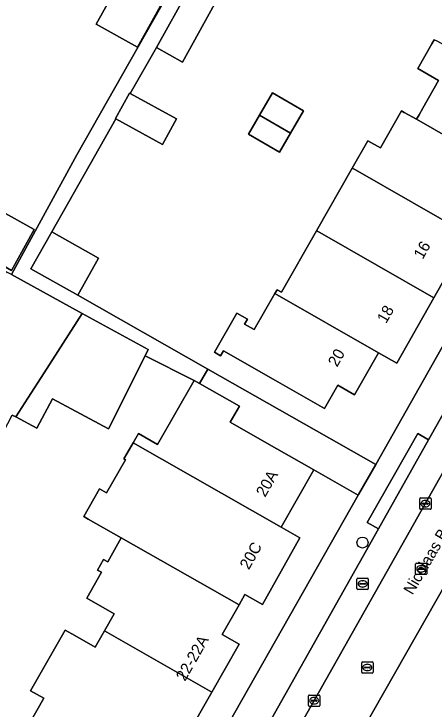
# Model space of a CAD drawing. Extents: x 160349 to 161355, y 381727 to 382854.
# Drawn here: x 160911 to 160948.1, y 382306.5 to 382368 of the extents above; entities that cross this region are included whole.
import ezdxf

# ---------------------------------------------------------------- set-up
doc = ezdxf.new("R2010")
doc.units = 0
for name, color, linetype in [('IMGEO_Boom', 7, 'Continuous'), ('IMGEO_Brandkraan', 7, 'Continuous'), ('IMGEO_Erf', 7, 'Continuous'), ('IMGEO_Kolk', 7, 'Continuous'), ('IMGEO_Openbare_ruimte_label', 7, 'Continuous'), ('IMGEO_Pand', 7, 'Continuous'), ('IMGEO_Pand_nummerreeks', 7, 'Continuous'), ('IMGEO_Parkeervlak_open', 7, 'Continuous'), ('IMGEO_Rijbaan_lokaal_open', 7, 'Continuous'), ('IMGEO_Rioolput', 7, 'Continuous'), ('IMGEO_Voetpad_open', 7, 'Continuous')]:
    doc.layers.add(name, color=color, linetype=linetype)

msp = doc.modelspace()

# ---------------------------------------------------------------- linework, layer by layer
at = {"layer": 'IMGEO_Boom'}
msp.add_circle((160941.813, 382321.242), 0.489, dxfattribs=at)
at = {"layer": 'IMGEO_Brandkraan'}
for p, q in [((160941.401, 382318.091), (160942.253, 382318.091)), ((160941.326, 382317.165), (160941.326, 382318.017)), ((160941.585, 382317.585), (160941.585, 382317.597)), ((160942.023, 382317.548), (160941.625, 382317.548)), ((160941.628, 382317.634), (160942.026, 382317.634)), ((160941.814, 382317.871), (160941.839, 382317.871)), ((160942.069, 382317.597), (160942.069, 382317.585)), ((160942.327, 382318.017), (160942.327, 382317.165)), ((160942.253, 382317.091), (160941.401, 382317.091)), ((160941.837, 382317.311), (160941.812, 382317.311))]:
    msp.add_line(p, q, dxfattribs=at)
for points in [[(160941.401, 382318.091), (160942.253, 382318.091)], [(160941.326, 382317.165), (160941.326, 382318.017)], [(160942.327, 382318.017), (160942.327, 382317.165)], [(160942.253, 382317.091), (160941.401, 382317.091)]]:
    msp.add_lwpolyline(points, dxfattribs=at)
for centre, radius, start, end in [((160941.403, 382318.015), 0.0765, 91.55205, 178.44795), ((160941.403, 382318.015), 0.0765, 91.55205, 178.44795), ((160942.251, 382318.015), 0.0765, 1.55205, 88.44795), ((160942.251, 382318.015), 0.0765, 1.55205, 88.44795), ((160941.625, 382317.594), 0.0403, 85.87752, 175.75265), ((160941.622, 382317.584), 0.0366, 178.93798, 274.71019), ((160942.026, 382317.591), 0.043, 264.86636, 352.45326), ((160942.03, 382317.596), 0.0386, 1.73085, 96.63898), ((160941.403, 382317.167), 0.0765, 181.55205, 268.44795), ((160941.403, 382317.167), 0.0765, 181.55205, 268.44795), ((160942.251, 382317.167), 0.0765, 271.55205, 358.44795), ((160942.251, 382317.167), 0.0765, 271.55205, 358.44795)]:
    msp.add_arc(centre, radius, start, end, dxfattribs=at)
for centre, major_axis, ratio, start_param, end_param in [((160941.813, 382317.591), (-0.387, 0.002), 0.722429, 4.712389, 7.853982), ((160941.838, 382317.591), (-0.39, 0.002), 0.717154, 1.570796, 4.712389)]:
    msp.add_ellipse(centre, major_axis=major_axis, ratio=ratio, start_param=start_param, end_param=end_param, dxfattribs=at)
at = {"layer": 'IMGEO_Erf'}
for points in [[(160928.731, 382368.836), (160925.897, 382363.715), (160923.596, 382364.989), (160921.285, 382360.926), (160925.368, 382358.68), (160924.13, 382356.431), (160920.017, 382358.696), (160914.337, 382348.709), (160918.485, 382346.365), (160916.64, 382343.101), (160928.132, 382336.579), (160942.982, 382328.151), (160950.662, 382341.683), (160953.384, 382340.231), (160964.859, 382360.589), (160972.84, 382376.279)], [(160910.772, 382344.924), (160916.56, 382355.517), (160928.015, 382375.716)], [(160924.816, 382370.254), (160921.926, 382365.031), (160918.253, 382367.063), (160920.668, 382371.429)], [(160951.287, 382348.408), (160948.132, 382342.876), (160944.836, 382337.098), (160943.219, 382338.02), (160941.101, 382334.306), (160939.643, 382335.138), (160938.468, 382333.079), (160934.125, 382335.557), (160929.514, 382338.187), (160929.268, 382337.755), (160928.74, 382338.055), (160930.713, 382341.514), (160931.635, 382340.988), (160931.387, 382340.554), (160932.249, 382340.062), (160934.064, 382343.242), (160934.258, 382343.583), (160934.641, 382343.364), (160937.741, 382348.799), (160940.897, 382354.332), (160942.279, 382356.755), (160943.394, 382356.119), (160945.263, 382359.396), (160945.505, 382359.264), (160946.583, 382358.649), (160946.818, 382359.06), (160947.153, 382359.647), (160948.545, 382362.086), (160946.706, 382363.134), (160947.952, 382365.32), (160948.155, 382365.676)], [(160911.791, 382304.21), (160913.65, 382307.472), (160912.472, 382308.143), (160915.523, 382313.5), (160916.373, 382313.016), (160918.177, 382311.989), (160918.994, 382313.425), (160919.862, 382314.949), (160917.442, 382316.328), (160918.744, 382318.613), (160918.396, 382318.811), (160918.927, 382319.743), (160919.285, 382319.539), (160920.49, 382321.648), (160917.555, 382323.319), (160917.164, 382323.545), (160918.559, 382325.996), (160919.185, 382325.639), (160920.846, 382328.555), (160920.716, 382328.629), (160921.207, 382329.491), (160921.527, 382330.044), (160922.007, 382330.872), (160923.701, 382329.908), (160926.929, 382335.576), (160922.595, 382337.752), (160919.353, 382331.294), (160914.406, 382333.949), (160913.018, 382331.348), (160911.151, 382332.344), (160910.849, 382332.505)], [(160925.075, 382296.6), (160941.436, 382325.427), (160937.507, 382327.657), (160934.621, 382322.59), (160936.27, 382321.665), (160932.964, 382315.752), (160931.413, 382316.635), (160930.895, 382315.725), (160929.406, 382313.112), (160930.918, 382312.251), (160928.503, 382308.011), (160926.234, 382304.027)]]:
    msp.add_lwpolyline(points, dxfattribs=at)
for points in [[(160933.865, 382360.997), (160936.604, 382359.411), (160935.459, 382357.435), (160934.485, 382355.752), (160931.746, 382357.338), (160932.71, 382359.003)], [(160912.776, 382348.908), (160910.766, 382345.301), (160908.774, 382346.448), (160908.871, 382346.616), (160904.611, 382349.068), (160906.479, 382352.418)]]:
    msp.add_lwpolyline(points, close=True, dxfattribs=at)
at = {"layer": 'IMGEO_Kolk'}
for p, q in [((160946.872, 382324.255), (160946.872, 382325.107)), ((160946.947, 382325.181), (160947.799, 382325.181)), ((160947.36, 382324.961), (160947.385, 382324.961)), ((160947.873, 382325.107), (160947.873, 382324.255)), ((160947.799, 382324.181), (160946.947, 382324.181)), ((160947.131, 382324.675), (160947.131, 382324.687)), ((160947.569, 382324.638), (160947.171, 382324.638)), ((160947.174, 382324.724), (160947.572, 382324.724)), ((160947.383, 382324.401), (160947.358, 382324.401)), ((160947.615, 382324.687), (160947.615, 382324.675)), ((160937.041, 382306.838), (160937.041, 382307.69)), ((160937.116, 382307.764), (160937.968, 382307.764)), ((160938.042, 382307.69), (160938.042, 382306.838)), ((160937.3, 382307.258), (160937.3, 382307.27)), ((160937.738, 382307.221), (160937.34, 382307.221)), ((160937.343, 382307.307), (160937.741, 382307.307)), ((160937.552, 382306.984), (160937.527, 382306.984)), ((160937.529, 382307.544), (160937.554, 382307.544)), ((160937.784, 382307.27), (160937.784, 382307.258)), ((160937.968, 382306.764), (160937.116, 382306.764))]:
    msp.add_line(p, q, dxfattribs=at)
for points in [[(160946.872, 382324.255), (160946.872, 382325.107)], [(160946.947, 382325.181), (160947.799, 382325.181)], [(160947.873, 382325.107), (160947.873, 382324.255)], [(160947.799, 382324.181), (160946.947, 382324.181)], [(160937.041, 382306.838), (160937.041, 382307.69)], [(160937.116, 382307.764), (160937.968, 382307.764)], [(160938.042, 382307.69), (160938.042, 382306.838)], [(160937.968, 382306.764), (160937.116, 382306.764)]]:
    msp.add_lwpolyline(points, dxfattribs=at)
for centre, radius, start, end in [((160946.949, 382325.105), 0.0765, 91.55205, 178.44795), ((160946.949, 382325.105), 0.0765, 91.55205, 178.44795), ((160947.797, 382325.105), 0.0765, 1.55205, 88.44795), ((160947.797, 382325.105), 0.0765, 1.55205, 88.44795), ((160946.949, 382324.257), 0.0765, 181.55205, 268.44795), ((160946.949, 382324.257), 0.0765, 181.55205, 268.44795), ((160947.171, 382324.684), 0.0403, 85.87752, 175.75265), ((160947.168, 382324.674), 0.0366, 178.93798, 274.71019), ((160947.572, 382324.681), 0.043, 264.86636, 352.45326), ((160947.576, 382324.686), 0.0386, 1.73085, 96.63898), ((160947.797, 382324.257), 0.0765, 271.55205, 358.44795), ((160947.797, 382324.257), 0.0765, 271.55205, 358.44795), ((160937.118, 382307.688), 0.0765, 91.55205, 178.44795), ((160937.118, 382307.688), 0.0765, 91.55205, 178.44795), ((160937.966, 382307.688), 0.0765, 1.55205, 88.44795), ((160937.966, 382307.688), 0.0765, 1.55205, 88.44795), ((160937.34, 382307.267), 0.0403, 85.87752, 175.75265), ((160937.337, 382307.257), 0.0366, 178.93798, 274.71019), ((160937.741, 382307.264), 0.043, 264.86636, 352.45326), ((160937.745, 382307.269), 0.0386, 1.73085, 96.63898), ((160937.118, 382306.84), 0.0765, 181.55205, 268.44795), ((160937.118, 382306.84), 0.0765, 181.55205, 268.44795), ((160937.966, 382306.84), 0.0765, 271.55205, 358.44795), ((160937.966, 382306.84), 0.0765, 271.55205, 358.44795)]:
    msp.add_arc(centre, radius, start, end, dxfattribs=at)
for centre, major_axis, ratio, start_param, end_param in [((160947.359, 382324.681), (-0.387, 0.002), 0.722429, 4.712389, 7.853982), ((160947.384, 382324.681), (-0.39, 0.002), 0.717154, 1.570796, 4.712389), ((160937.528, 382307.264), (-0.387, 0.002), 0.722429, 4.712389, 7.853982), ((160937.553, 382307.264), (-0.39, 0.002), 0.717154, 1.570796, 4.712389)]:
    msp.add_ellipse(centre, major_axis=major_axis, ratio=ratio, start_param=start_param, end_param=end_param, dxfattribs=at)
at = {"layer": 'IMGEO_Pand'}
for points in [[(160924.947, 382370.491), (160921.259, 382372.496), (160921.143, 382372.287), (160920.668, 382371.429), (160918.253, 382367.063), (160921.926, 382365.031), (160924.816, 382370.254)], [(160926.446, 382370.139), (160923.596, 382364.989), (160925.897, 382363.715), (160928.731, 382368.836)], [(160958.749, 382359.65), (160948.467, 382365.516), (160948.155, 382365.676), (160947.952, 382365.32), (160946.706, 382363.134), (160948.545, 382362.086), (160947.153, 382359.647), (160946.818, 382359.06), (160946.583, 382358.649), (160954.539, 382354.109), (160957.064, 382352.669), (160960.482, 382358.662)], [(160921.285, 382360.926), (160921.208, 382360.969), (160919.971, 382358.721), (160920.017, 382358.696), (160924.13, 382356.431), (160925.368, 382358.68)], [(160932.71, 382359.003), (160935.459, 382357.435), (160936.604, 382359.411), (160933.865, 382360.997)], [(160946.583, 382358.649), (160945.505, 382359.264), (160945.263, 382359.396), (160943.394, 382356.119), (160942.279, 382356.755), (160940.897, 382354.332), (160941.184, 382354.17), (160951.287, 382348.408), (160954.539, 382354.109)], [(160932.71, 382359.003), (160931.746, 382357.338), (160934.485, 382355.752), (160935.459, 382357.435)], [(160951.287, 382348.408), (160941.184, 382354.17), (160940.897, 382354.332), (160937.741, 382348.799), (160938.029, 382348.639), (160948.132, 382342.876)], [(160904.611, 382349.068), (160908.871, 382346.616), (160908.774, 382346.448), (160910.766, 382345.301), (160912.776, 382348.908), (160906.479, 382352.418)], [(160948.132, 382342.876), (160938.029, 382348.639), (160937.741, 382348.799), (160934.641, 382343.364), (160934.258, 382343.583), (160934.064, 382343.242), (160943.219, 382338.02), (160944.836, 382337.098)], [(160914.337, 382348.709), (160912.492, 382345.446), (160916.64, 382343.101), (160918.485, 382346.365)], [(160913.654, 382336.234), (160917.041, 382341.499), (160910.772, 382344.924), (160910.302, 382345.181), (160907.458, 382339.852), (160909.265, 382338.797), (160907.968, 382335.872), (160905.611, 382330.559), (160905.292, 382329.962), (160908.561, 382328.218), (160908.88, 382328.815), (160910.849, 382332.505), (160911.151, 382332.344), (160912.21, 382333.99)], [(160943.219, 382338.02), (160934.064, 382343.242), (160932.249, 382340.062), (160931.387, 382340.554), (160931.635, 382340.988), (160930.713, 382341.514), (160928.74, 382338.055), (160929.268, 382337.755), (160929.514, 382338.187), (160934.125, 382335.557), (160938.468, 382333.079), (160939.643, 382335.138), (160941.101, 382334.306)], [(160922.595, 382337.752), (160922.876, 382338.311), (160917.041, 382341.499), (160913.654, 382336.234), (160912.21, 382333.99), (160911.151, 382332.344), (160913.018, 382331.348), (160914.406, 382333.949), (160919.353, 382331.294)], [(160933.163, 382330.131), (160930.11, 382331.867), (160930.926, 382333.299), (160927.408, 382335.303), (160926.929, 382335.576), (160923.701, 382329.908), (160922.007, 382330.872), (160921.527, 382330.044), (160934.621, 382322.59), (160937.507, 382327.657)], [(160921.527, 382330.044), (160921.207, 382329.491), (160920.716, 382328.629), (160920.846, 382328.555), (160919.185, 382325.639), (160918.559, 382325.996), (160917.164, 382323.545), (160917.555, 382323.319), (160920.49, 382321.648), (160930.895, 382315.725), (160931.413, 382316.635), (160932.964, 382315.752), (160936.27, 382321.665), (160934.621, 382322.59)], [(160930.895, 382315.725), (160920.49, 382321.648), (160919.285, 382319.539), (160918.927, 382319.743), (160918.396, 382318.811), (160918.744, 382318.613), (160917.442, 382316.328), (160919.862, 382314.949), (160918.994, 382313.425), (160928.503, 382308.011), (160930.918, 382312.251), (160929.406, 382313.112)], [(160928.503, 382308.011), (160918.994, 382313.425), (160918.177, 382311.989), (160916.373, 382313.016), (160915.523, 382313.5), (160912.472, 382308.143), (160913.65, 382307.472), (160911.791, 382304.21), (160921.322, 382298.786), (160924.78, 382304.855), (160926.234, 382304.027)]]:
    msp.add_lwpolyline(points, close=True, dxfattribs=at)
at = {"layer": 'IMGEO_Parkeervlak_open'}
for points in [[(160930.179, 382294.218), (160954.711, 382337.706)], [(160950.624, 382335.606), (160947.654, 382330.333), (160943.217, 382322.452), (160929.818, 382298.656)]]:
    msp.add_lwpolyline(points, dxfattribs=at)
at = {"layer": 'IMGEO_Rijbaan_lokaal_open'}
for points in [[(160983.503, 382392.935), (160982.993, 382391.99), (160974.348, 382373.952), (160972.881, 382370.89), (160971.744, 382368.518), (160970.505, 382366.133), (160968.876, 382362.998), (160968.274, 382361.839), (160954.856, 382337.938), (160954.711, 382337.706), (160930.179, 382294.218), (160910.351, 382259.098), (160908.161, 382255.22), (160905.214, 382250), (160894.526, 382231)], [(160899.297, 382229.672), (160910.822, 382250), (160911.593, 382251.359), (160913.759, 382255.181), (160927.831, 382280.001), (160929.665, 382283.236), (160940.986, 382303.204), (160952.079, 382322.701)], [(160952.079, 382322.701), (160940.986, 382303.204)]]:
    msp.add_lwpolyline(points, dxfattribs=at)
at = {"layer": 'IMGEO_Rioolput'}
for p, q in [((160946.505, 382318.488), (160946.505, 382319.34)), ((160946.58, 382319.414), (160947.432, 382319.414)), ((160947.506, 382319.34), (160947.506, 382318.488)), ((160946.764, 382318.908), (160946.764, 382318.92)), ((160947.202, 382318.871), (160946.804, 382318.871)), ((160946.807, 382318.957), (160947.205, 382318.957)), ((160947.016, 382318.634), (160946.991, 382318.634)), ((160946.993, 382319.194), (160947.018, 382319.194)), ((160947.248, 382318.92), (160947.248, 382318.908)), ((160947.432, 382318.414), (160946.58, 382318.414)), ((160941.818, 382310.697), (160942.67, 382310.697)), ((160941.743, 382309.771), (160941.743, 382310.623)), ((160942.002, 382310.191), (160942.002, 382310.203)), ((160942.44, 382310.154), (160942.042, 382310.154)), ((160942.045, 382310.24), (160942.443, 382310.24)), ((160942.231, 382310.477), (160942.256, 382310.477)), ((160942.486, 382310.203), (160942.486, 382310.191)), ((160942.744, 382310.623), (160942.744, 382309.771)), ((160942.67, 382309.697), (160941.818, 382309.697)), ((160942.254, 382309.917), (160942.229, 382309.917))]:
    msp.add_line(p, q, dxfattribs=at)
for points in [[(160946.505, 382318.488), (160946.505, 382319.34)], [(160946.58, 382319.414), (160947.432, 382319.414)], [(160947.506, 382319.34), (160947.506, 382318.488)], [(160947.432, 382318.414), (160946.58, 382318.414)], [(160941.818, 382310.697), (160942.67, 382310.697)], [(160941.743, 382309.771), (160941.743, 382310.623)], [(160942.744, 382310.623), (160942.744, 382309.771)], [(160942.67, 382309.697), (160941.818, 382309.697)]]:
    msp.add_lwpolyline(points, dxfattribs=at)
for centre, radius, start, end in [((160946.582, 382319.338), 0.0765, 91.55205, 178.44795), ((160946.582, 382319.338), 0.0765, 91.55205, 178.44795), ((160947.43, 382319.338), 0.0765, 1.55205, 88.44795), ((160947.43, 382319.338), 0.0765, 1.55205, 88.44795), ((160946.804, 382318.917), 0.0403, 85.87752, 175.75265), ((160946.801, 382318.907), 0.0366, 178.93798, 274.71019), ((160947.205, 382318.914), 0.043, 264.86636, 352.45326), ((160947.209, 382318.919), 0.0386, 1.73085, 96.63898), ((160946.582, 382318.49), 0.0765, 181.55205, 268.44795), ((160946.582, 382318.49), 0.0765, 181.55205, 268.44795), ((160947.43, 382318.49), 0.0765, 271.55205, 358.44795), ((160947.43, 382318.49), 0.0765, 271.55205, 358.44795), ((160941.82, 382310.621), 0.0765, 91.55205, 178.44795), ((160941.82, 382310.621), 0.0765, 91.55205, 178.44795), ((160942.668, 382310.621), 0.0765, 1.55205, 88.44795), ((160942.668, 382310.621), 0.0765, 1.55205, 88.44795), ((160942.042, 382310.2), 0.0403, 85.87752, 175.75265), ((160942.039, 382310.19), 0.0366, 178.93798, 274.71019), ((160942.443, 382310.197), 0.043, 264.86636, 352.45326), ((160942.447, 382310.202), 0.0386, 1.73085, 96.63898), ((160941.82, 382309.773), 0.0765, 181.55205, 268.44795), ((160941.82, 382309.773), 0.0765, 181.55205, 268.44795), ((160942.668, 382309.773), 0.0765, 271.55205, 358.44795), ((160942.668, 382309.773), 0.0765, 271.55205, 358.44795)]:
    msp.add_arc(centre, radius, start, end, dxfattribs=at)
for centre, major_axis, ratio, start_param, end_param in [((160946.992, 382318.914), (-0.387, 0.002), 0.722429, 4.712389, 7.853982), ((160947.017, 382318.914), (-0.39, 0.002), 0.717154, 1.570796, 4.712389), ((160942.23, 382310.197), (-0.387, 0.002), 0.722429, 4.712389, 7.853982), ((160942.255, 382310.197), (-0.39, 0.002), 0.717154, 1.570796, 4.712389)]:
    msp.add_ellipse(centre, major_axis=major_axis, ratio=ratio, start_param=start_param, end_param=end_param, dxfattribs=at)
at = {"layer": 'IMGEO_Voetpad_open'}
for points in [[(160984.04, 382395.376), (160981.996, 382396.364), (160972.84, 382376.279), (160964.859, 382360.589), (160953.384, 382340.231), (160950.662, 382341.683), (160942.982, 382328.151), (160941.472, 382325.49), (160941.436, 382325.427), (160925.075, 382296.6), (160927.748, 382295.009), (160922.935, 382286.764), (160908.506, 382261.198), (160907.722, 382259.809), (160902.186, 382250), (160891.177, 382230.495), (160892.211, 382229.169)], [(160929.818, 382298.656), (160943.217, 382322.452), (160942.222, 382323.023), (160946.697, 382330.892), (160947.654, 382330.333), (160950.624, 382335.606)]]:
    msp.add_lwpolyline(points, dxfattribs=at)
for points in [[(160926.446, 382370.139), (160929.177, 382375.074), (160928.015, 382375.716), (160916.56, 382355.517), (160910.772, 382344.924), (160917.041, 382341.499), (160922.876, 382338.311), (160922.595, 382337.752), (160926.929, 382335.576), (160927.408, 382335.303), (160928.132, 382336.579), (160916.64, 382343.101), (160912.492, 382345.446), (160914.337, 382348.709), (160920.017, 382358.696), (160919.971, 382358.721), (160921.208, 382360.969), (160921.285, 382360.926), (160923.596, 382364.989)], [(160928.132, 382336.579), (160927.408, 382335.303), (160930.926, 382333.299), (160930.11, 382331.867), (160933.163, 382330.131), (160937.507, 382327.657), (160941.436, 382325.427), (160941.472, 382325.49), (160942.982, 382328.151)], [(160947.654, 382330.333), (160946.697, 382330.892), (160942.222, 382323.023), (160943.217, 382322.452)]]:
    msp.add_lwpolyline(points, close=True, dxfattribs=at)

# ---------------------------------------------------------------- texts
at = {"layer": 'IMGEO_Openbare_ruimte_label'}
msp.add_text('Nicolaas Beetsstraat', height=1, rotation=59.74356, dxfattribs=at).set_placement((160946.233, 382316.553))
at = {"layer": 'IMGEO_Pand_nummerreeks'}
for s, rotation, p in [('16', 60.30011, (160947.133, 382346.212)), ('18', 60.29808, (160943.9, 382340.543)), ('20', 60.30381, (160939.563, 382336.695)), ('20A', 60.33819, (160933.203, 382325.192)), ('20C', 60.79082, (160931.768, 382318.777)), ('22-22A', 60.33246, (160926.12, 382308.92))]:
    msp.add_text(s, height=1, rotation=rotation, dxfattribs=at).set_placement(p)

doc.saveas('drawing.dxf')
